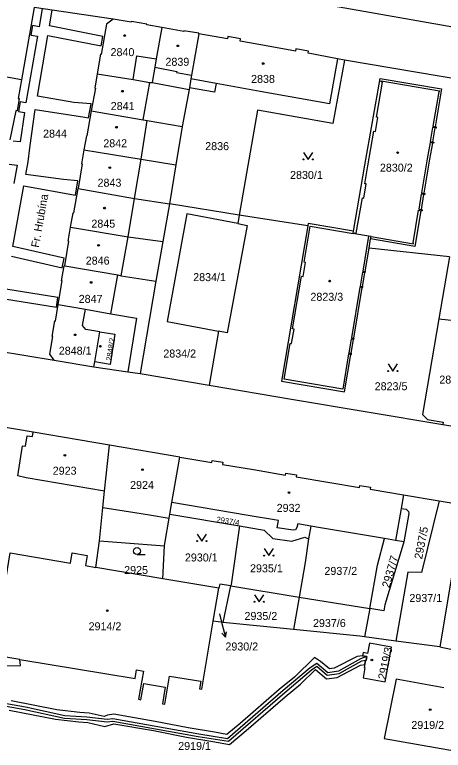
# Model space of a CAD drawing. Extents: x -756746 to -753363, y -1166406 to -1161727.
# Drawn here: x -756000.2 to -755909.2, y -1165063.1 to -1164906.8 of the extents above; entities that cross this region are included whole.
import ezdxf

# ---------------------------------------------------------------- set-up
doc = ezdxf.new("R2010")
doc.units = 0
for name, color, linetype in [('Hranice parcel', 7, 'Continuous'), ('Parcelní čísla', 7, 'Continuous'), ('Pop  PČ popisy', 7, 'Continuous'), ('Vnitřní kresba', 7, 'Continuous'), ('Věcná břemena k části', 7, 'Continuous'), ('Značky budov', 7, 'Continuous'), ('Značky kultur', 7, 'Continuous')]:
    doc.layers.add(name, color=color, linetype=linetype)

msp = doc.modelspace()

# ---------------------------------------------------------------- linework, layer by layer
at = {"layer": 'Hranice parcel'}
for p, q in [((-755995.99, -1164905.25), (-755998.72, -1164920.63)), ((-755979.25, -1164907.73), (-755995.99, -1164905.25)), ((-755930.15, -1164916.46), (-755931.62, -1164916.15)), ((-755998.72, -1164920.63), (-756009.18, -1164918.82)), ((-755971.01, -1164921.23), (-755963.13, -1164922.69)), ((-755963.13, -1164922.69), (-755964.61, -1164930.58)), ((-755963.07, -1164922.34), (-755963.13, -1164922.69)), ((-755964.61, -1164930.58), (-755965.94, -1164938.68)), ((-755965.94, -1164938.68), (-755967.33, -1164946.99)), ((-755967.33, -1164946.99), (-755968.71, -1164954.99)), ((-755952.49, -1164949.37), (-755967.33, -1164946.99)), ((-755952.49, -1164949.37), (-755952.81, -1164951.17)), ((-755937.95, -1164951.64), (-755952.49, -1164949.37)), ((-755924.95, -1164956.4), (-755924.61, -1164954.42)), ((-755968.71, -1164954.99), (-755970.19, -1164963.44)), ((-755907.88, -1164958.24), (-755924.95, -1164956.4)), ((-755907.88, -1164958.24), (-755910.12, -1164971.39)), ((-755970.19, -1164963.44), (-755973.51, -1164983.04)), ((-755910.12, -1164971.39), (-755898.16, -1164972.7)), ((-755956.87, -1164974.02), (-755958.91, -1164985.53)), ((-756008.41, -1164977.43), (-755991.8, -1164980.2)), ((-755976.12, -1164982.64), (-755973.51, -1164983.04)), ((-755973.51, -1164983.04), (-755958.91, -1164985.53)), ((-755909.28, -1164993.85), (-755902.07, -1164995.06)), ((-755980.02, -1164998.24), (-755996.21, -1164995.51)), ((-755981.08, -1165008.02), (-755980.02, -1164998.24)), ((-755965.13, -1165000.79), (-755980.02, -1164998.24)), ((-755966.79, -1165010.4), (-755965.13, -1165000.79)), ((-755917.65, -1165008.81), (-755910.06, -1165010.07)), ((-755967.26, -1165012.9), (-755966.79, -1165010.4)), ((-755910.06, -1165010.07), (-755904.93, -1165010.95)), ((-755904.93, -1165010.95), (-755909.89, -1165041.08)), ((-755967.26, -1165012.9), (-755952.41, -1165015.38)), ((-755937.29, -1165015.43), (-755940.06, -1165014.96)), ((-755937.29, -1165015.43), (-755937.82, -1165018.16)), ((-755923.12, -1165023.76), (-755921.68, -1165018.09)), ((-755919.3, -1165018.5), (-755921.68, -1165018.09)), ((-755917.53, -1165018.77), (-755919.3, -1165018.5)), ((-755982.93, -1165024.21), (-755982.16, -1165018.59)), ((-755982.16, -1165018.59), (-755968.34, -1165019.62)), ((-755968.72, -1165026.63), (-755968.34, -1165019.62)), ((-755968.72, -1165026.63), (-755982.93, -1165024.21)), ((-755924.81, -1165032.97), (-755923.12, -1165023.76)), ((-755956.82, -1165028.65), (-755968.72, -1165026.63)), ((-755958, -1165035.67), (-755956.82, -1165028.65)), ((-755955.91, -1165035.9), (-755954.25, -1165028.14)), ((-755954.25, -1165028.14), (-755939.79, -1165030.51)), ((-755939.79, -1165030.51), (-755940.98, -1165037.4)), ((-755939.79, -1165030.51), (-755924.81, -1165032.97)), ((-755924.81, -1165032.97), (-755925.92, -1165038.99)), ((-755921.82, -1165033.46), (-755924.81, -1165032.97)), ((-755955.91, -1165035.9), (-755958, -1165035.67)), ((-755940.98, -1165037.4), (-755955.91, -1165035.9)), ((-755926.87, -1165038.86), (-755940.98, -1165037.4)), ((-755925.92, -1165038.99), (-755926.87, -1165038.86)), ((-755919.26, -1165039.88), (-755925.92, -1165038.99)), ((-755909.89, -1165041.08), (-755919.26, -1165039.88)), ((-755909.89, -1165041.08), (-755907.61, -1165041.58))]:
    msp.add_line(p, q, dxfattribs=at)
for points in [[(-755979.25, -1164907.73), (-755980.66, -1164908.81), (-755981.78, -1164915.24), (-755981.93, -1164915.21), (-755982.62, -1164919.33)], [(-755968.95, -1164909.53), (-755972.14, -1164908.97), (-755972.12, -1164908.84), (-755975.37, -1164908.26), (-755975.4, -1164908.41), (-755979.25, -1164907.73)], [(-755968.95, -1164909.53), (-755970.12, -1164916.17), (-755970.41, -1164917.97), (-755971.01, -1164921.23)], [(-755961.06, -1164910.85), (-755961.04, -1164910.75), (-755964.23, -1164910.22), (-755964.25, -1164910.35), (-755968.95, -1164909.53)], [(-755961.06, -1164910.85), (-755962.6, -1164919.66), (-755962.77, -1164920.4), (-755963.07, -1164922.34)], [(-755931.62, -1164916.15), (-755937.87, -1164914.99), (-755937.79, -1164914.51), (-755940.46, -1164914.05), (-755940.54, -1164914.53), (-755946.38, -1164913.47), (-755952.32, -1164912.4), (-755952.23, -1164911.91), (-755954.89, -1164911.46), (-755954.97, -1164911.94), (-755961.06, -1164910.85)], [(-755931.62, -1164916.15), (-755933.32, -1164925.76), (-755948.04, -1164923.08), (-755957.39, -1164921.38), (-755957.73, -1164923.27), (-755963.07, -1164922.34)], [(-755930.15, -1164916.46), (-755932.6, -1164929.92), (-755948.59, -1164927.06), (-755952.49, -1164949.37)], [(-755900.62, -1164921.45), (-755904.63, -1164920.76), (-755930.15, -1164916.46)], [(-755982.62, -1164919.33), (-755983.16, -1164922.38), (-755983.02, -1164922.41), (-755983.89, -1164927.22)], [(-755982.62, -1164919.33), (-755975.02, -1164920.57), (-755971.5, -1164921.19), (-755971.01, -1164921.23)], [(-755998.72, -1164920.63), (-755999.42, -1164924.58), (-755999.2, -1164924.62), (-755999.66, -1164927.25), (-755999.88, -1164927.21), (-756001.21, -1164933.36)], [(-755928.24, -1164952.77), (-755925.82, -1164938.78), (-755922.62, -1164920.32), (-755909.54, -1164922.54), (-755910.91, -1164930.59), (-755910.67, -1164930.64), (-755910.71, -1164930.88), (-755910.95, -1164930.84), (-755911.46, -1164933.82), (-755911.22, -1164933.87), (-755911.26, -1164934.11), (-755911.5, -1164934.07), (-755912.09, -1164937.48), (-755913.32, -1164944.74), (-755913.08, -1164944.78), (-755913.12, -1164945.03), (-755913.36, -1164944.99), (-755913.91, -1164948.18), (-755913.66, -1164948.22), (-755913.7, -1164948.47), (-755913.95, -1164948.43), (-755915.24, -1164956.01), (-755924.61, -1164954.42)], [(-755983.89, -1164927.22), (-755984.81, -1164932.53), (-755984.95, -1164932.51), (-755985.47, -1164935.52)], [(-755983.89, -1164927.22), (-755972.87, -1164929.14), (-755972.02, -1164929.25), (-755964.61, -1164930.58)], [(-755985.47, -1164935.52), (-755985.99, -1164938.49), (-755985.86, -1164938.51), (-755986.69, -1164943.74)], [(-755985.47, -1164935.52), (-755973.3, -1164937.51), (-755965.94, -1164938.68)], [(-755988.3, -1164951.9), (-755987.77, -1164948.88), (-755987.57, -1164948.91), (-755986.69, -1164943.74)], [(-755986.69, -1164943.74), (-755974.7, -1164945.88), (-755967.33, -1164946.99)], [(-755952.81, -1164951.17), (-755963.63, -1164949.1), (-755967.76, -1164972), (-755956.87, -1164974.02)], [(-755952.81, -1164951.17), (-755950.79, -1164951.56), (-755955.04, -1164974.36), (-755956.87, -1164974.02)], [(-755928.24, -1164952.77), (-755937.86, -1164951.14), (-755937.95, -1164951.64)], [(-755989.51, -1164960.15), (-755988.65, -1164954.91), (-755988.81, -1164954.88), (-755988.3, -1164951.9)], [(-755988.3, -1164951.9), (-755976.07, -1164953.98), (-755968.71, -1164954.99)], [(-755937.95, -1164951.64), (-755943.56, -1164984.62), (-755930.12, -1164986.91), (-755928.78, -1164978.97), (-755928.69, -1164978.99), (-755928.65, -1164978.74), (-755928.74, -1164978.73), (-755928.24, -1164975.78), (-755928.15, -1164975.79), (-755928.11, -1164975.54), (-755928.19, -1164975.53), (-755926.37, -1164964.77), (-755926.28, -1164964.78), (-755926.24, -1164964.54), (-755926.33, -1164964.52), (-755925.83, -1164961.61), (-755925.74, -1164961.62), (-755925.7, -1164961.38), (-755925.79, -1164961.36), (-755924.95, -1164956.4)], [(-755924.61, -1164954.42), (-755924.53, -1164953.92), (-755925.03, -1164953.83), (-755927.99, -1164953.33), (-755928.33, -1164953.27), (-755928.24, -1164952.77)], [(-755990.92, -1164968.4), (-755990.09, -1164963.35), (-755990.24, -1164963.32), (-755989.67, -1164960.12), (-755989.51, -1164960.15)], [(-755989.51, -1164960.15), (-755978.3, -1164962.05), (-755977.53, -1164962.24), (-755970.19, -1164963.44)], [(-755991.8, -1164980.2), (-755992.71, -1164978.95), (-755992.08, -1164975.17), (-755992.22, -1164975.15), (-755991.67, -1164971.86), (-755991.51, -1164971.89), (-755990.92, -1164968.4)], [(-755990.92, -1164968.4), (-755985.16, -1164969.39), (-755979.74, -1164970.33), (-755974.28, -1164971.24), (-755976.12, -1164982.64)], [(-755910.12, -1164971.39), (-755913.58, -1164991.76), (-755912.56, -1164992.78), (-755909.2, -1164993.36), (-755909.28, -1164993.85)], [(-755982.12, -1164974.15), (-755978.89, -1164974.69), (-755979.92, -1164981.11), (-755983.17, -1164980.55), (-755982.12, -1164974.15)], [(-755996.21, -1164995.51), (-756051.73, -1164986.06), (-756115.71, -1164975.12)], [(-755991.8, -1164980.2), (-755983.35, -1164981.59), (-755976.12, -1164982.64)], [(-755958.91, -1164985.53), (-755941.42, -1164988.45), (-755909.28, -1164993.85)], [(-755981.08, -1165008.02), (-755997.69, -1165005.16), (-755999.51, -1165004.78), (-755998.48, -1164998.38), (-755997.83, -1164998.47), (-755997.48, -1164996.26), (-755996.35, -1164996.42), (-755996.21, -1164995.51)], [(-755965.13, -1165000.79), (-755958.29, -1165001.96), (-755958.22, -1165001.51), (-755955.95, -1165001.88), (-755956.02, -1165002.33), (-755949.47, -1165003.44), (-755942.65, -1165004.61), (-755942.58, -1165004.17), (-755940.31, -1165004.52), (-755940.38, -1165004.97), (-755933.69, -1165006.1), (-755926.95, -1165007.24), (-755926.88, -1165006.81), (-755924.66, -1165007.16), (-755924.73, -1165007.6), (-755917.65, -1165008.81)], [(-755982.16, -1165018.59), (-755981.44, -1165011.46), (-755981.08, -1165008.02)], [(-755917.65, -1165008.81), (-755918.15, -1165011.73), (-755917.04, -1165011.87), (-755916.6, -1165012.34), (-755916.49, -1165012.77), (-755917.53, -1165018.77)], [(-755940.06, -1165014.96), (-755940.24, -1165015.77), (-755940.59, -1165016.24), (-755941.08, -1165016.34), (-755944.43, -1165015.78), (-755944.18, -1165014.25), (-755951.02, -1165013.09), (-755966.79, -1165010.4)], [(-755910.06, -1165010.07), (-755913.78, -1165025.33), (-755916.73, -1165025.22), (-755919.26, -1165039.88)], [(-755968.34, -1165019.62), (-755968.31, -1165019.17), (-755967.39, -1165013.76), (-755967.26, -1165012.9)], [(-755952.41, -1165015.38), (-755954.19, -1165027.87), (-755954.25, -1165028.14)], [(-755952.41, -1165015.38), (-755947.24, -1165016.32), (-755945.35, -1165018.05), (-755941.3, -1165018.67), (-755938.57, -1165017.78), (-755937.82, -1165018.16)], [(-755921.68, -1165018.09), (-755935.23, -1165015.78), (-755937.29, -1165015.43)], [(-755937.82, -1165018.16), (-755938.53, -1165023.17), (-755939.79, -1165030.51)], [(-756125.02, -1165018.92), (-756124.7, -1165020.46), (-756119.53, -1165030.51), (-756099.47, -1165033.95), (-756099, -1165031.15), (-756093.26, -1165032.19), (-756093.68, -1165035), (-756067.83, -1165039.36), (-756068.13, -1165047.65), (-756035.63, -1165045.94), (-755998.94, -1165045.08), (-755999.05, -1165043.79)], [(-755917.53, -1165018.77), (-755917.67, -1165019.28), (-755921.62, -1165032.2), (-755921.82, -1165033.46)], [(-755999.05, -1165043.79), (-756004.73, -1165042.84), (-756003.53, -1165035.64), (-756004.68, -1165035.45), (-756004.49, -1165034.27), (-756003.33, -1165034.47), (-756001.1, -1165021.12), (-755988.32, -1165023.29), (-755987.95, -1165021.12), (-755984.79, -1165021.66), (-755985.16, -1165023.83), (-755982.93, -1165024.21)], [(-755954.25, -1165028.14), (-755956.6, -1165027.75), (-755956.82, -1165028.65)], [(-755999.05, -1165043.79), (-755974.62, -1165047.86), (-755974.32, -1165046.01), (-755972.85, -1165046.25), (-755973.85, -1165052.25), (-755973.36, -1165052.33), (-755972.78, -1165048.87), (-755968.2, -1165049.64), (-755968.79, -1165053.19), (-755968.3, -1165053.27), (-755967.3, -1165047.3), (-755960.63, -1165048.41), (-755960.9, -1165050), (-755960.42, -1165050.07), (-755958, -1165035.67)], [(-755920.17, -1165041.16), (-755924.85, -1165040.3), (-755925.25, -1165042.48), (-755926.22, -1165042.3), (-755926.34, -1165042.98), (-755925.38, -1165043.16), (-755925.53, -1165043.99), (-755925.71, -1165043.96), (-755925.99, -1165045.5), (-755925.81, -1165045.53), (-755926.21, -1165047.7), (-755921.54, -1165048.56), (-755920.17, -1165041.16)], [(-755909.07, -1165049.8), (-755919.22, -1165048), (-755921.77, -1165060.59), (-755899.95, -1165064.4), (-755900.16, -1165065.51), (-755899.87, -1165065.57), (-755899.82, -1165065.3), (-755896.95, -1165065.82), (-755897, -1165066.09), (-755896.69, -1165066.14), (-755896.49, -1165065.04), (-755893.14, -1165065.65)]]:
    msp.add_lwpolyline(points, dxfattribs=at)
at = {"layer": 'Pop  PČ popisy'}
for p, q in [((-755956.71, -1165034.12), (-755956.19, -1165036.12)), ((-755956.19, -1165036.12), (-755955.41, -1165039.02)), ((-755955.41, -1165039.02), (-755956.16, -1165038.18)), ((-755955.41, -1165039.02), (-755955.19, -1165037.92))]:
    msp.add_line(p, q, dxfattribs=at)
at = {"layer": 'Vnitřní kresba'}
for p, q in [((-755975.02, -1164920.57), (-755974.21, -1164915.52)), ((-755974.21, -1164915.52), (-755970.12, -1164916.17)), ((-755970.41, -1164917.97), (-755965.74, -1164918.84)), ((-755965.74, -1164918.84), (-755965.78, -1164919.04)), ((-755965.78, -1164919.04), (-755962.6, -1164919.66)), ((-755972.87, -1164929.14), (-755971.5, -1164921.19)), ((-755957.39, -1164921.38), (-755962.77, -1164920.4)), ((-755923.39, -1164928.56), (-755922.1, -1164921.13)), ((-755922.39, -1164921.08), (-755922.36, -1164920.88)), ((-755922.1, -1164921.13), (-755922.39, -1164921.08)), ((-755922.36, -1164920.88), (-755910, -1164922.98)), ((-755910.15, -1164923.16), (-755911.4, -1164930.51)), ((-755910.03, -1164923.18), (-755910.15, -1164923.16)), ((-755910, -1164922.98), (-755910.03, -1164923.18)), ((-755973.3, -1164937.51), (-755972.02, -1164929.25)), ((-755923.61, -1164931.61), (-755923.09, -1164928.61)), ((-755923.09, -1164928.61), (-755923.39, -1164928.56)), ((-755911.45, -1164930.75), (-755911.95, -1164933.74)), ((-755910.95, -1164930.84), (-755911.45, -1164930.75)), ((-755911.4, -1164930.51), (-755910.91, -1164930.59)), ((-755925.18, -1164938.89), (-755923.91, -1164931.56)), ((-755923.91, -1164931.56), (-755923.61, -1164931.61)), ((-755911.99, -1164933.98), (-755912.58, -1164937.4)), ((-755911.5, -1164934.07), (-755911.99, -1164933.98)), ((-755911.95, -1164933.74), (-755911.46, -1164933.82)), ((-755974.7, -1164945.88), (-755973.3, -1164937.51)), ((-755912.58, -1164937.4), (-755913.81, -1164944.65)), ((-755925.84, -1164942.71), (-755925.18, -1164938.89)), ((-755926.07, -1164945.76), (-755925.55, -1164942.76)), ((-755925.55, -1164942.76), (-755925.84, -1164942.71)), ((-755913.85, -1164944.9), (-755914.4, -1164948.09)), ((-755913.36, -1164944.99), (-755913.85, -1164944.9)), ((-755913.81, -1164944.65), (-755913.32, -1164944.74)), ((-755976.07, -1164953.98), (-755974.7, -1164945.88)), ((-755927.66, -1164953.18), (-755926.36, -1164945.71)), ((-755926.36, -1164945.71), (-755926.07, -1164945.76)), ((-755914.4, -1164948.09), (-755913.91, -1164948.18)), ((-755915.61, -1164955.23), (-755914.44, -1164948.33)), ((-755914.44, -1164948.33), (-755913.95, -1164948.43)), ((-755938.74, -1164959.36), (-755937.44, -1164951.72)), ((-755937.44, -1164951.72), (-755928.33, -1164953.27)), ((-755977.53, -1164962.24), (-755976.07, -1164953.98)), ((-755927.99, -1164953.33), (-755927.96, -1164953.13)), ((-755927.96, -1164953.13), (-755927.66, -1164953.18)), ((-755925.03, -1164953.83), (-755926.29, -1164961.27)), ((-755924.53, -1164953.92), (-755915.53, -1164955.45)), ((-755915.5, -1164955.25), (-755915.61, -1164955.23)), ((-755915.53, -1164955.45), (-755915.5, -1164955.25)), ((-755938.96, -1164962.41), (-755938.45, -1164959.41)), ((-755938.45, -1164959.41), (-755938.74, -1164959.36)), ((-755979.74, -1164970.33), (-755978.3, -1164962.05)), ((-755926.33, -1164961.52), (-755926.83, -1164964.44)), ((-755925.83, -1164961.61), (-755926.33, -1164961.52)), ((-755926.29, -1164961.27), (-755925.79, -1164961.36)), ((-755941.16, -1164973.54), (-755939.25, -1164962.36)), ((-755939.25, -1164962.36), (-755938.96, -1164962.41)), ((-755926.87, -1164964.68), (-755928.69, -1164975.44)), ((-755926.37, -1164964.77), (-755926.87, -1164964.68)), ((-755926.83, -1164964.44), (-755926.33, -1164964.52)), ((-755985.73, -1164972.82), (-755985.16, -1164969.39)), ((-755985.08, -1164973.66), (-755985.73, -1164972.82)), ((-755982.12, -1164974.15), (-755985.08, -1164973.66)), ((-755941.38, -1164976.67), (-755940.86, -1164973.59)), ((-755940.86, -1164973.59), (-755941.16, -1164973.54)), ((-755928.74, -1164975.7), (-755929.23, -1164978.62)), ((-755928.24, -1164975.78), (-755928.74, -1164975.7)), ((-755928.69, -1164975.44), (-755928.19, -1164975.53)), ((-755942.97, -1164984.21), (-755941.68, -1164976.62)), ((-755941.68, -1164976.62), (-755941.38, -1164976.67)), ((-755929.28, -1164978.87), (-755930.54, -1164986.32)), ((-755928.78, -1164978.97), (-755929.28, -1164978.87)), ((-755929.23, -1164978.62), (-755928.74, -1164978.73)), ((-755983.35, -1164981.59), (-755983.17, -1164980.55)), ((-755930.54, -1164986.32), (-755942.97, -1164984.21)), ((-755981.44, -1165011.46), (-755974.66, -1165012.53)), ((-755918.15, -1165011.73), (-755919.3, -1165018.5)), ((-755974.66, -1165012.53), (-755971.57, -1165013.08)), ((-755971.57, -1165013.08), (-755967.39, -1165013.76))]:
    msp.add_line(p, q, dxfattribs=at)
at = {"layer": 'Věcná břemena k části'}
for points in [[(-756253.54, -1164795.51), (-756244.97, -1164848.53), (-756240.52, -1164849.37), (-756228.78, -1164851.59), (-756150.4, -1164866.43), (-756150.83, -1164870.29), (-756145.28, -1164870.91), (-756144.65, -1164867.43), (-756128.99, -1164870.15), (-756058.35, -1164882.44), (-756057.53, -1164878.34), (-756044.49, -1164880.63), (-756024.08, -1164884.15), (-756024.66, -1164887.64), (-756015.95, -1164889.08), (-756015.38, -1164885.65), (-755998.45, -1164889.1), (-755940.14, -1164903.47), (-755898.3, -1164910.96)], [(-756000.86, -1164958.09), (-755990.05, -1164960.55), (-755989.69, -1164958.51), (-756000.56, -1164956.05), (-755998.2, -1164943.16), (-755987.22, -1164945.15), (-755986.73, -1164942.09), (-755989.83, -1164941.8), (-755997.77, -1164940.72), (-755997.29, -1164938.05), (-755996.96, -1164935.07), (-755995.83, -1164926.92), (-755985.25, -1164928.53), (-755984.46, -1164928.74), (-755983.92, -1164925.71), (-755987.58, -1164925.45), (-755995.34, -1164924.1), (-755993.1, -1164911.2), (-755981.77, -1164913.44), (-755981.42, -1164911.41), (-755992.76, -1164909.17), (-755992.22, -1164905.81)], [(-755994.35, -1164905.49), (-755994.98, -1164909.36), (-755996.37, -1164909.11), (-755996.73, -1164911.14), (-755995.33, -1164911.39), (-755997.78, -1164925.53), (-755999.01, -1164925.3), (-755999.37, -1164927.33), (-755998.1, -1164927.56), (-755998.96, -1164933.8), (-756000.5, -1164933.64)], [(-756001.32, -1164938.54), (-755999.61, -1164938.76), (-756000.31, -1164942.69)], [(-756002.35, -1164967.13), (-755991.31, -1164968.93), (-755990.97, -1164966.9), (-756002.03, -1164965.1)], [(-756005.54, -1165053.08), (-755997.97, -1165054.43), (-755989.58, -1165056.23), (-755984.86, -1165056.53), (-755980.5, -1165057.06), (-755979.33, -1165056.86), (-755961.18, -1165060.17), (-755954.8, -1165061.14), (-755942.85, -1165050.77), (-755937.13, -1165045.95), (-755936.05, -1165045.24), (-755933.84, -1165047.15), (-755931.29, -1165046.77), (-755926.49, -1165044.08), (-755925.71, -1165043.96), (-755925.53, -1165043.99), (-755925.38, -1165043.16), (-755926.73, -1165043.64), (-755931.45, -1165046.29), (-755933.68, -1165046.63), (-755936.01, -1165044.62), (-755937.43, -1165045.55), (-755943.17, -1165050.39), (-755954.96, -1165060.62), (-755961.1, -1165059.67), (-755979.33, -1165056.36), (-755980.52, -1165056.56), (-755984.82, -1165056.03), (-755989.52, -1165055.73), (-755997.87, -1165053.93), (-756005.16, -1165052.64)], [(-756001.3, -1165054.52), (-755991.53, -1165056.47), (-755986.54, -1165057.06), (-755984.65, -1165057.17), (-755980.99, -1165057.99), (-755979.12, -1165057.45), (-755970.71, -1165058.9), (-755963.69, -1165060.27), (-755958.12, -1165061.19), (-755954.54, -1165061.86), (-755951.01, -1165058.88), (-755942.76, -1165051.7), (-755939.46, -1165049.05), (-755936.28, -1165045.93), (-755933.95, -1165047.92), (-755931.72, -1165047.58), (-755926.76, -1165045.02), (-755925.87, -1165044.82), (-755925.71, -1165043.96), (-755925.53, -1165043.99), (-755925.38, -1165043.16), (-755926.34, -1165042.98), (-755927.48, -1165043.14), (-755932.32, -1165045.64), (-755933.35, -1165045.8), (-755935.22, -1165044.2), (-755936.55, -1165043.39), (-755940.78, -1165047.55), (-755944.04, -1165050.16), (-755952.31, -1165057.36), (-755955.1, -1165059.72), (-755957.78, -1165059.23), (-755963.33, -1165058.31), (-755970.35, -1165056.94), (-755979.1, -1165055.43), (-755980.48, -1165055.64), (-755981.15, -1165055.91), (-755984.37, -1165055.19), (-755986.36, -1165055.06), (-755991.21, -1165054.49), (-756000.94, -1165052.56)]]:
    msp.add_lwpolyline(points, dxfattribs=at)
at = {"layer": 'Značky budov'}
for centre in [(-755976.8, -1164911.22), (-755965.53, -1164913.41), (-755947.41, -1164917.17), (-755977.28, -1164923.05), (-755978.56, -1164930.7), (-755918.88, -1164936.1), (-755979.97, -1164939.28), (-755981.09, -1164947.89), (-755982.36, -1164955.81), (-755983.94, -1164963.68), (-755933.32, -1164963.4), (-755987.31, -1164974.81), (-755981.97, -1164977.22), (-755989.51, -1165000.42), (-755973.03, -1165003.44), (-755941.94, -1165008.32), (-755980.5, -1165033.42), (-755924.35, -1165043.91), (-755911.96, -1165054.46)]:
    msp.add_circle(centre, 0.175, dxfattribs=at)
at = {"layer": 'Značky kultur'}
msp.add_line((-755974.19, -1165021.5), (-755972.44, -1165021.5), dxfattribs=at)
for points in [[(-755938.85, -1164936.04), (-755937.85, -1164937.54), (-755936.85, -1164936.04)], [(-755920.91, -1164981), (-755919.91, -1164982.5), (-755918.91, -1164981)], [(-755961.45, -1165017.13), (-755960.45, -1165018.63), (-755959.45, -1165017.13)], [(-755947.21, -1165020.21), (-755946.21, -1165021.71), (-755945.21, -1165020.21)], [(-755949.27, -1165030.02), (-755948.27, -1165031.52), (-755947.27, -1165030.02)]]:
    msp.add_lwpolyline(points, dxfattribs=at)
for centre, radius in [((-755938.85, -1164937.54), 0.1), ((-755936.85, -1164937.54), 0.1), ((-755920.91, -1164982.5), 0.1), ((-755918.91, -1164982.5), 0.1), ((-755974.19, -1165020.75), 0.75), ((-755961.45, -1165018.63), 0.1), ((-755959.45, -1165018.63), 0.1), ((-755947.21, -1165021.71), 0.1), ((-755945.21, -1165021.71), 0.1), ((-755949.27, -1165031.52), 0.1), ((-755947.27, -1165031.52), 0.1)]:
    msp.add_circle(centre, radius, dxfattribs=at)

# ---------------------------------------------------------------- texts
at = {"layer": 'Parcelní čísla'}
for s, p in [('2840', (-755979.81, -1164915.6)), ('2839', (-755968.16, -1164917.65)), ('2838', (-755949.98, -1164921.29)), ('2841', (-755979.77, -1164927.05)), ('2844', (-755994.13, -1164932.91)), ('2842', (-755981.35, -1164934.96)), ('2836', (-755959.72, -1164935.57)), ('2830/2', (-755922.64, -1164940.15)), ('2830/1', (-755941.71, -1164941.69)), ('2843', (-755982.57, -1164943.34)), ('2845', (-755983.88, -1164952.04)), ('2846', (-755985.08, -1164959.89)), ('2834/1', (-755962.27, -1164963.4)), ('2847', (-755986.57, -1164968.02)), ('2823/3', (-755937.39, -1164967.58)), ('2848/1', (-755990.8, -1164979.03)), ('2834/2', (-755968.61, -1164979.63)), ('2823/2', (-755910.03, -1164985.17)), ('2823/5', (-755923.75, -1164986.58)), ('2923', (-755992.08, -1165004.53)), ('2924', (-755975.66, -1165007.56)), ('2932', (-755944.55, -1165012.43)), ('2930/1', (-755964.03, -1165022.96)), ('2925', (-755976.92, -1165025.62)), ('2935/1', (-755950.21, -1165025.27)), ('2937/2', (-755934.42, -1165025.82)), ('2937/1', (-755916.38, -1165031.57)), ('2935/2', (-755951.38, -1165035.39)), ('2937/6', (-755936.84, -1165036.89)), ('2914/2', (-755984.47, -1165037.58)), ('2930/2', (-755955.43, -1165041.87)), ('2919/2', (-755915.97, -1165058.55)), ('2919/1', (-755965.45, -1165063.01))]:
    msp.add_text(s, height=1.7, dxfattribs=at).set_placement(p)
for s, height, rotation, p in [('2848/2', 1.2, 81, (-755979.6, -1164980.43)), ('2937/4', 1.2, 351, (-755957.4, -1165014.59)), ('2937/5', 1.7, 79, (-755913.7, -1165022.58)), ('2937/7', 1.7, 74, (-755920.62, -1165028.68)), ('2919/3', 1.7, 78, (-755921.42, -1165048.17))]:
    msp.add_text(s, height=height, rotation=rotation, dxfattribs=at).set_placement(p)
at = {"layer": 'Pop  PČ popisy'}
msp.add_text('Fr. Hrubína', height=1.7, rotation=80, dxfattribs=at).set_placement((-755995.03, -1164956.37))

doc.saveas('drawing.dxf')
